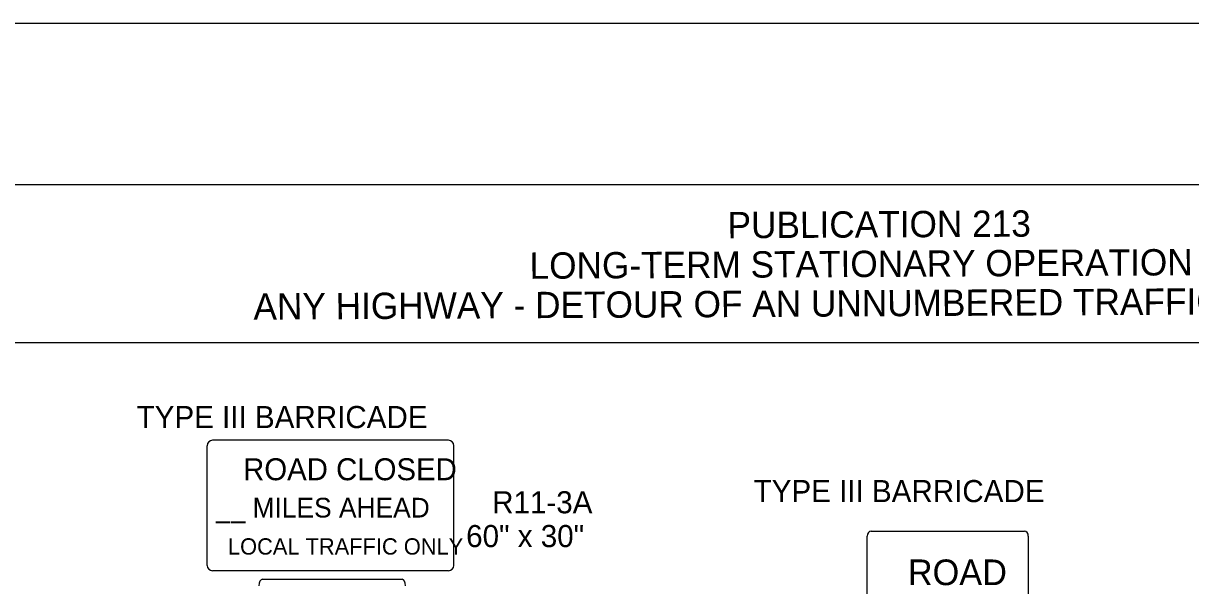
# Model space of a CAD drawing. Extents: x -14145 to -13662, y 30244 to 30661.
# Drawn here: x -13884.66 to -13873.57, y 30282.97 to 30288.31 of the extents above; entities that cross this region are included whole.
import ezdxf

# ---------------------------------------------------------------- set-up
doc = ezdxf.new("R2010")
doc.units = 0
for name, color, linetype in [('1', 7, 'Continuous'), ('10', 7, 'Continuous'), ('2', 7, 'Continuous'), ('4', 7, 'Continuous'), ('61', 7, 'Continuous')]:
    doc.layers.add(name, color=color, linetype=linetype)

msp = doc.modelspace()

# ---------------------------------------------------------------- linework, layer by layer
at = {"layer": '1'}
for p, q in [((-13882.911, 30283.161), (-13882.911, 30284.297)), ((-13880.62, 30284.348), (-13882.86, 30284.348)), ((-13880.569, 30283.161), (-13880.569, 30284.297)), ((-13876.608, 30283.486), (-13875.15, 30283.486)), ((-13876.644, 30282.304), (-13876.644, 30283.439)), ((-13875.114, 30283.439), (-13875.114, 30282.304)), ((-13880.62, 30283.11), (-13882.86, 30283.11)), ((-13882.387, 30283.029), (-13881.059, 30283.029))]:
    msp.add_line(p, q, dxfattribs=at)
for centre, start, end in [((-13882.86, 30284.297), 90, 180), ((-13880.62, 30284.297), 0, 90), ((-13882.86, 30283.161), 180, 270), ((-13880.62, 30283.161), 270, 0)]:
    msp.add_arc(centre, 0.051, start, end, dxfattribs=at)
for centre, major_axis, ratio, start_param, end_param in [((-13876.607, 30283.439), (0, -0.0469), 0.769231, 3.141593, 4.712389), ((-13875.15, 30283.439), (0, 0.0469), 0.769231, 4.712389, 6.283185), ((-13882.387, 30282.968), (0, -0.0602), 0.545182, 3.141593, 4.712389), ((-13881.06, 30282.968), (0, 0.0602), 0.545182, 4.712389, 6.283185)]:
    msp.add_ellipse(centre, major_axis=major_axis, ratio=ratio, start_param=start_param, end_param=end_param, dxfattribs=at)
at = {"layer": '10'}
for p, q in [((-13891.874, 30286.777), (-13860.422, 30286.777)), ((-13891.874, 30285.277), (-13860.422, 30285.277))]:
    msp.add_line(p, q, dxfattribs=at)
at = {"layer": '61'}
msp.add_lwpolyline([(-13892.174, 30288.307), (-13859.174, 30288.307), (-13859.174, 30262.807), (-13892.174, 30262.807)], close=True, dxfattribs=at)

# ---------------------------------------------------------------- texts
at = {"layer": '1'}
for s, height, p in [('ROAD CLOSED', 0.20849, (-13882.57, 30283.969)), ('__ MILES AHEAD', 0.18711, (-13882.828, 30283.615)), ('LOCAL TRAFFIC ONLY', 0.155, (-13882.714, 30283.263)), ('ROAD', 0.2436, (-13876.258, 30282.973))]:
    msp.add_text(s, height=height, dxfattribs=at).set_placement(p)
at = {"layer": '2'}
for s, p in [('TYPE III BARRICADE', (-13883.581, 30284.464)), ('TYPE III BARRICADE', (-13877.722, 30283.761)), ('R11-3A', (-13880.205, 30283.655)), ('60" x 30"', (-13880.452, 30283.334))]:
    msp.add_text(s, height=0.21, dxfattribs=at).set_placement(p)
at = {"layer": '4'}
for s, p in [('PUBLICATION 213', (-13877.969, 30286.266)), ('LONG-TERM STATIONARY OPERATION', (-13879.849, 30285.881)), ('ANY HIGHWAY - DETOUR OF AN UNNUMBERED TRAFFIC ROUTE', (-13882.471, 30285.493))]:
    msp.add_text(s, height=0.25, rotation=0.31, dxfattribs=at).set_placement(p)

doc.saveas('drawing.dxf')
